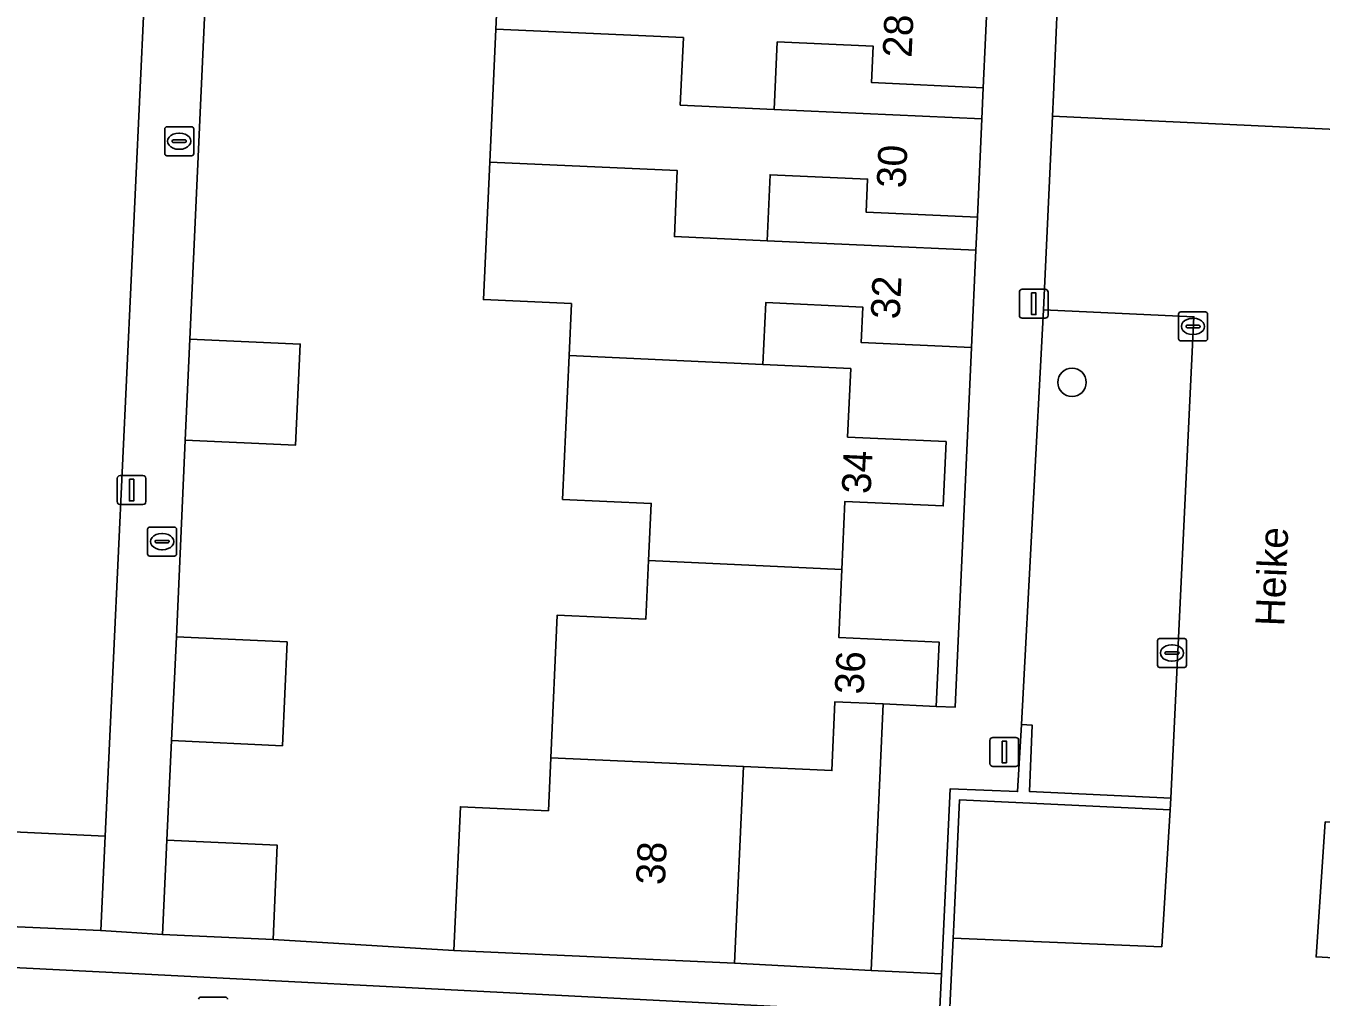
# Model space of a CAD drawing. Extents: x 162989 to 165008, y 383432 to 384338.
# Drawn here: x 164637.52 to 164682.21, y 383928.2 to 383961.72 of the extents above; entities that cross this region are included whole.
import ezdxf

# ---------------------------------------------------------------- set-up
doc = ezdxf.new("R2010")
doc.units = 0
for name, color, linetype in [('IMGEO_Boom', 7, 'Continuous'), ('IMGEO_Erf', 7, 'Continuous'), ('IMGEO_Kolk', 7, 'Continuous'), ('IMGEO_Lichtmast', 7, 'Continuous'), ('IMGEO_Muur', 7, 'Continuous'), ('IMGEO_Openbare_ruimte_label', 7, 'Continuous'), ('IMGEO_Pand', 7, 'Continuous'), ('IMGEO_Pand_nummerreeks', 7, 'Continuous'), ('IMGEO_Parkeervlak_open', 7, 'Continuous'), ('IMGEO_Rijbaan_lokaal_open', 7, 'Continuous'), ('IMGEO_Voetpad_open', 7, 'Continuous')]:
    doc.layers.add(name, color=color, linetype=linetype)

msp = doc.modelspace()

# ---------------------------------------------------------------- linework, layer by layer
at = {"layer": 'IMGEO_Boom'}
msp.add_circle((164673.617, 383949.418), 0.489, dxfattribs=at)
at = {"layer": 'IMGEO_Erf'}
for points in [[(164644.1, 383971.097), (164643.173, 383950.913), (164646.983, 383950.74), (164646.824, 383947.252), (164643.014, 383947.426), (164642.71, 383940.632), (164646.531, 383940.458), (164646.368, 383936.875), (164642.547, 383937.049), (164642.376, 383933.614), (164646.193, 383933.44), (164646.045, 383930.189), (164652.284, 383929.81), (164652.51, 383934.767), (164655.548, 383934.628), (164655.631, 383936.459), (164655.856, 383941.383), (164658.913, 383941.243), (164659.005, 383943.263), (164659.095, 383945.239), (164656.037, 383945.378), (164656.263, 383950.339), (164656.345, 383952.137), (164653.306, 383952.276), (164653.522, 383957.016), (164653.732, 383961.61), (164653.939, 383966.152)], [(164631.629, 383962.799), (164631.426, 383958.343), (164631.2, 383953.387), (164627.863, 383953.539), (164627.672, 383949.352), (164627.47, 383944.933), (164627.243, 383939.95), (164624.148, 383940.091), (164624.061, 383938.182), (164623.974, 383936.275), (164627.007, 383936.136), (164626.781, 383931.178), (164636.43, 383930.66), (164636.579, 383933.923), (164640.249, 383933.756), (164641.897, 383968.951)]]:
    msp.add_lwpolyline(points, dxfattribs=at)
for points in [[(164670.555, 383959.589), (164666.703, 383959.764), (164666.76, 383961.019), (164663.443, 383961.171), (164663.337, 383958.84), (164670.505, 383958.513)], [(164670.35, 383955.119), (164666.513, 383955.294), (164666.565, 383956.433), (164663.2, 383956.586), (164663.096, 383954.305), (164670.299, 383953.977)], [(164669.587, 383938.208), (164670.146, 383950.616), (164666.342, 383950.79), (164666.398, 383952.018), (164663.05, 383952.171), (164662.952, 383950.03), (164665.981, 383949.892), (164665.873, 383947.529), (164669.273, 383947.374), (164669.172, 383945.15), (164665.779, 383945.305), (164665.672, 383942.958), (164665.565, 383940.611), (164669.031, 383940.453), (164668.93, 383938.233)], [(164667.097, 383938.316), (164665.437, 383938.392), (164665.329, 383936.017), (164662.277, 383936.157), (164661.967, 383929.368), (164666.685, 383929.118)]]:
    msp.add_lwpolyline(points, close=True, dxfattribs=at)
at = {"layer": 'IMGEO_Kolk'}
for p, q in [((164642.307, 383957.316), (164642.307, 383958.168)), ((164642.382, 383958.242), (164643.234, 383958.242)), ((164642.795, 383958.022), (164642.82, 383958.022)), ((164643.308, 383958.168), (164643.308, 383957.316)), ((164642.566, 383957.736), (164642.566, 383957.748)), ((164643.004, 383957.699), (164642.606, 383957.699)), ((164642.609, 383957.785), (164643.007, 383957.785)), ((164643.05, 383957.748), (164643.05, 383957.736)), ((164643.234, 383957.242), (164642.382, 383957.242)), ((164642.818, 383957.462), (164642.793, 383957.462)), ((164677.292, 383950.922), (164677.292, 383951.774)), ((164677.367, 383951.848), (164678.219, 383951.848)), ((164678.293, 383951.774), (164678.293, 383950.922)), ((164677.551, 383951.342), (164677.551, 383951.354)), ((164677.989, 383951.305), (164677.591, 383951.305)), ((164677.594, 383951.391), (164677.992, 383951.391)), ((164677.78, 383951.628), (164677.805, 383951.628)), ((164678.035, 383951.354), (164678.035, 383951.342)), ((164678.219, 383950.848), (164677.367, 383950.848)), ((164677.803, 383951.068), (164677.778, 383951.068)), ((164641.717, 383943.494), (164641.717, 383944.346)), ((164641.792, 383944.42), (164642.644, 383944.42)), ((164642.205, 383944.2), (164642.23, 383944.2)), ((164642.718, 383944.346), (164642.718, 383943.494)), ((164641.976, 383943.914), (164641.976, 383943.926)), ((164642.414, 383943.877), (164642.016, 383943.877)), ((164642.019, 383943.963), (164642.417, 383943.963)), ((164642.228, 383943.64), (164642.203, 383943.64)), ((164642.46, 383943.926), (164642.46, 383943.914)), ((164642.644, 383943.42), (164641.792, 383943.42)), ((164676.566, 383939.649), (164676.566, 383940.501)), ((164676.641, 383940.575), (164677.493, 383940.575)), ((164677.567, 383940.501), (164677.567, 383939.649)), ((164676.825, 383940.069), (164676.825, 383940.081)), ((164676.868, 383940.118), (164677.266, 383940.118)), ((164677.054, 383940.355), (164677.079, 383940.355)), ((164677.309, 383940.081), (164677.309, 383940.069)), ((164677.263, 383940.032), (164676.865, 383940.032)), ((164677.077, 383939.795), (164677.052, 383939.795)), ((164677.493, 383939.575), (164676.641, 383939.575)), ((164643.551, 383928.195), (164644.403, 383928.195))]:
    msp.add_line(p, q, dxfattribs=at)
for points in [[(164642.307, 383957.316), (164642.307, 383958.168)], [(164642.382, 383958.242), (164643.234, 383958.242)], [(164643.308, 383958.168), (164643.308, 383957.316)], [(164643.234, 383957.242), (164642.382, 383957.242)], [(164677.292, 383950.922), (164677.292, 383951.774)], [(164677.367, 383951.848), (164678.219, 383951.848)], [(164678.293, 383951.774), (164678.293, 383950.922)], [(164678.219, 383950.848), (164677.367, 383950.848)], [(164641.717, 383943.494), (164641.717, 383944.346)], [(164641.792, 383944.42), (164642.644, 383944.42)], [(164642.718, 383944.346), (164642.718, 383943.494)], [(164642.644, 383943.42), (164641.792, 383943.42)], [(164676.566, 383939.649), (164676.566, 383940.501)], [(164676.641, 383940.575), (164677.493, 383940.575)], [(164677.567, 383940.501), (164677.567, 383939.649)], [(164677.493, 383939.575), (164676.641, 383939.575)], [(164643.551, 383928.195), (164644.403, 383928.195)]]:
    msp.add_lwpolyline(points, dxfattribs=at)
for centre, radius, start, end in [((164642.384, 383958.166), 0.0765, 91.552, 178.448), ((164642.384, 383958.166), 0.0765, 91.552, 178.448), ((164643.232, 383958.166), 0.0765, 1.552, 88.448), ((164643.232, 383958.166), 0.0765, 1.552, 88.448), ((164642.606, 383957.745), 0.0403, 85.8775, 175.7526), ((164642.603, 383957.735), 0.0366, 178.938, 274.7102), ((164643.007, 383957.742), 0.043, 264.8664, 352.4533), ((164643.011, 383957.747), 0.0386, 1.7309, 96.639), ((164642.384, 383957.318), 0.0765, 181.552, 268.448), ((164642.384, 383957.318), 0.0765, 181.552, 268.448), ((164643.232, 383957.318), 0.0765, 271.552, 358.448), ((164643.232, 383957.318), 0.0765, 271.552, 358.448), ((164677.369, 383951.772), 0.0765, 91.552, 178.448), ((164677.369, 383951.772), 0.0765, 91.552, 178.448), ((164678.217, 383951.772), 0.0765, 1.552, 88.448), ((164678.217, 383951.772), 0.0765, 1.552, 88.448), ((164677.591, 383951.351), 0.0403, 85.8775, 175.7526), ((164677.588, 383951.341), 0.0366, 178.938, 274.7102), ((164677.992, 383951.348), 0.043, 264.8664, 352.4533), ((164677.996, 383951.353), 0.0386, 1.7309, 96.639), ((164677.369, 383950.924), 0.0765, 181.552, 268.448), ((164677.369, 383950.924), 0.0765, 181.552, 268.448), ((164678.217, 383950.924), 0.0765, 271.552, 358.448), ((164678.217, 383950.924), 0.0765, 271.552, 358.448), ((164641.794, 383944.344), 0.0765, 91.552, 178.448), ((164641.794, 383944.344), 0.0765, 91.552, 178.448), ((164642.642, 383944.344), 0.0765, 1.552, 88.448), ((164642.642, 383944.344), 0.0765, 1.552, 88.448), ((164642.016, 383943.923), 0.0403, 85.8775, 175.7526), ((164642.013, 383943.913), 0.0366, 178.938, 274.7102), ((164642.417, 383943.92), 0.043, 264.8664, 352.4533), ((164642.421, 383943.925), 0.0386, 1.7309, 96.639), ((164641.794, 383943.496), 0.0765, 181.552, 268.448), ((164641.794, 383943.496), 0.0765, 181.552, 268.448), ((164642.642, 383943.496), 0.0765, 271.552, 358.448), ((164642.642, 383943.496), 0.0765, 271.552, 358.448), ((164676.643, 383940.499), 0.0765, 91.552, 178.448), ((164676.643, 383940.499), 0.0765, 91.552, 178.448), ((164677.491, 383940.499), 0.0765, 1.552, 88.448), ((164677.491, 383940.499), 0.0765, 1.552, 88.448), ((164676.865, 383940.078), 0.0403, 85.8775, 175.7526), ((164676.862, 383940.068), 0.0366, 178.938, 274.7102), ((164677.266, 383940.075), 0.043, 264.8664, 352.4533), ((164677.27, 383940.08), 0.0386, 1.7309, 96.639), ((164676.643, 383939.651), 0.0765, 181.552, 268.448), ((164676.643, 383939.651), 0.0765, 181.552, 268.448), ((164677.491, 383939.651), 0.0765, 271.552, 358.448), ((164677.491, 383939.651), 0.0765, 271.552, 358.448), ((164643.553, 383928.119), 0.0765, 91.552, 178.448), ((164643.553, 383928.119), 0.0765, 91.552, 178.448), ((164644.401, 383928.119), 0.0765, 1.552, 88.448), ((164644.401, 383928.119), 0.0765, 1.552, 88.448)]:
    msp.add_arc(centre, radius, start, end, dxfattribs=at)
for centre, major_axis, ratio, start_param, end_param in [((164642.794, 383957.742), (-0.387, 0.002), 0.722429, 4.712389, 7.853982), ((164642.819, 383957.742), (-0.39, 0.002), 0.717154, 1.570796, 4.712389), ((164677.779, 383951.348), (-0.387, 0.002), 0.722429, 4.712389, 7.853982), ((164677.804, 383951.348), (-0.39, 0.002), 0.717154, 1.570796, 4.712389), ((164642.204, 383943.92), (-0.387, 0.002), 0.722429, 4.712389, 7.853982), ((164642.229, 383943.92), (-0.39, 0.002), 0.717154, 1.570796, 4.712389), ((164677.053, 383940.075), (-0.387, 0.002), 0.722429, 4.712389, 7.853982), ((164677.078, 383940.075), (-0.39, 0.002), 0.717154, 1.570796, 4.712389)]:
    msp.add_ellipse(centre, major_axis=major_axis, ratio=ratio, start_param=start_param, end_param=end_param, dxfattribs=at)
at = {"layer": 'IMGEO_Lichtmast'}
for p, q in [((164671.901, 383952.632), (164672.691, 383952.632)), ((164672.691, 383952.632), (164671.901, 383952.632)), ((164671.801, 383951.732), (164671.801, 383952.532)), ((164671.801, 383952.532), (164671.801, 383951.732)), ((164672.791, 383952.532), (164672.791, 383951.732)), ((164672.791, 383951.732), (164672.791, 383952.532)), ((164672.691, 383951.632), (164671.901, 383951.632)), ((164671.901, 383951.632), (164672.691, 383951.632)), ((164640.668, 383945.3), (164640.668, 383946.1)), ((164640.668, 383946.1), (164640.668, 383945.3)), ((164640.768, 383946.2), (164641.558, 383946.2)), ((164641.558, 383946.2), (164640.768, 383946.2)), ((164641.658, 383946.1), (164641.658, 383945.3)), ((164641.658, 383945.3), (164641.658, 383946.1)), ((164641.558, 383945.2), (164640.768, 383945.2)), ((164640.768, 383945.2), (164641.558, 383945.2)), ((164670.784, 383936.258), (164670.784, 383937.058)), ((164670.784, 383937.058), (164670.784, 383936.258)), ((164670.884, 383937.158), (164671.674, 383937.158)), ((164671.674, 383937.158), (164670.884, 383937.158)), ((164671.774, 383937.058), (164671.774, 383936.258)), ((164671.774, 383936.258), (164671.774, 383937.058)), ((164671.674, 383936.158), (164670.884, 383936.158)), ((164670.884, 383936.158), (164671.674, 383936.158))]:
    msp.add_line(p, q, dxfattribs=at)
for points in [[(164672.221, 383952.507), (164672.371, 383952.507), (164672.371, 383951.757), (164672.221, 383951.757), (164672.221, 383952.507)], [(164641.088, 383946.075), (164641.238, 383946.075), (164641.238, 383945.325), (164641.088, 383945.325), (164641.088, 383946.075)], [(164671.204, 383937.033), (164671.354, 383937.033), (164671.354, 383936.283), (164671.204, 383936.283), (164671.204, 383937.033)]]:
    msp.add_lwpolyline(points, dxfattribs=at)
for centre, start, end in [((164671.901, 383952.532), 90, 180), ((164671.901, 383952.532), 90, 180), ((164672.691, 383952.532), 0, 90), ((164672.691, 383952.532), 360, 90), ((164671.901, 383951.732), 180, 270), ((164671.901, 383951.732), 180, 270), ((164672.691, 383951.732), 270, 0), ((164672.691, 383951.732), 270, 0), ((164640.768, 383946.1), 90, 180), ((164640.768, 383946.1), 90, 180), ((164641.558, 383946.1), 0, 90), ((164641.558, 383946.1), 360, 90), ((164640.768, 383945.3), 180, 270), ((164640.768, 383945.3), 180, 270), ((164641.558, 383945.3), 270, 0), ((164641.558, 383945.3), 270, 0), ((164670.884, 383937.058), 90, 180), ((164670.884, 383937.058), 90, 180), ((164671.674, 383937.058), 0, 90), ((164671.674, 383937.058), 360, 90), ((164670.884, 383936.258), 180, 270), ((164670.884, 383936.258), 180, 270), ((164671.674, 383936.258), 270, 0), ((164671.674, 383936.258), 270, 0)]:
    msp.add_arc(centre, 0.1, start, end, dxfattribs=at)
at = {"layer": 'IMGEO_Muur'}
msp.add_lwpolyline([(164669.514, 383930.228), (164669.536, 383930.69), (164669.738, 383935.007), (164677.006, 383934.666), (164677.025, 383935.066), (164672.145, 383935.295), (164672.236, 383937.586), (164671.871, 383937.609), (164671.738, 383935.29), (164669.409, 383935.383), (164669.109, 383928.999), (164669.043, 383927.587), (164669.39, 383927.569), (164669.414, 383928.081)], close=True, dxfattribs=at)
at = {"layer": 'IMGEO_Pand'}
for points in [[(164653.939, 383966.152), (164653.732, 383961.61), (164660.206, 383961.317), (164660.1, 383958.987), (164663.337, 383958.84), (164663.443, 383961.171), (164666.76, 383961.019), (164666.703, 383959.764), (164670.555, 383959.589), (164670.713, 383963.051), (164663.519, 383963.379), (164660.307, 383963.527), (164660.413, 383965.857)], [(164663.096, 383954.305), (164663.2, 383956.586), (164666.565, 383956.433), (164666.513, 383955.294), (164670.35, 383955.119), (164670.505, 383958.513), (164663.337, 383958.84), (164660.1, 383958.987), (164660.206, 383961.317), (164653.732, 383961.61), (164653.522, 383957.016), (164659.997, 383956.728), (164659.894, 383954.452)], [(164656.263, 383950.339), (164662.952, 383950.03), (164663.05, 383952.171), (164666.398, 383952.018), (164666.342, 383950.79), (164670.146, 383950.616), (164670.299, 383953.977), (164663.096, 383954.305), (164659.894, 383954.452), (164659.997, 383956.728), (164653.522, 383957.016), (164653.306, 383952.276), (164656.345, 383952.137)], [(164643.014, 383947.426), (164646.824, 383947.252), (164646.983, 383950.74), (164643.173, 383950.913)], [(164656.263, 383950.339), (164656.037, 383945.378), (164659.095, 383945.239), (164659.005, 383943.263), (164665.672, 383942.958), (164665.779, 383945.305), (164669.172, 383945.15), (164669.273, 383947.374), (164665.873, 383947.529), (164665.981, 383949.892), (164662.952, 383950.03)], [(164659.005, 383943.263), (164658.913, 383941.243), (164655.856, 383941.383), (164655.631, 383936.459), (164662.277, 383936.157), (164665.329, 383936.017), (164665.437, 383938.392), (164667.097, 383938.316), (164668.93, 383938.233), (164669.031, 383940.453), (164665.565, 383940.611), (164665.672, 383942.958)], [(164642.547, 383937.049), (164646.368, 383936.875), (164646.531, 383940.458), (164642.71, 383940.632)], [(164662.277, 383936.157), (164655.631, 383936.459), (164655.548, 383934.628), (164652.51, 383934.767), (164652.284, 383929.81), (164661.967, 383929.368)], [(164640.249, 383933.756), (164636.579, 383933.923), (164636.43, 383930.66), (164640.1, 383930.493)], [(164642.228, 383930.362), (164646.045, 383930.189), (164646.193, 383933.44), (164642.376, 383933.614)]]:
    msp.add_lwpolyline(points, close=True, dxfattribs=at)
at = {"layer": 'IMGEO_Parkeervlak_open'}
for points in [[(164691.562, 383963.406), (164673.517, 383964.456), (164673.197, 383964.469), (164672.974, 383959.339), (164672.94, 383958.605), (164691.3, 383957.746), (164691.334, 383958.48), (164691.379, 383959.452), (164691.403, 383959.972)], [(164677.821, 383951.681), (164672.629, 383951.924), (164671.871, 383937.609), (164672.236, 383937.586), (164672.145, 383935.295), (164677.025, 383935.066)], [(164677.006, 383934.666), (164669.738, 383935.007), (164669.536, 383930.69), (164669.514, 383930.228), (164676.711, 383929.936)], [(164690.363, 383933.781), (164682.354, 383934.241), (164682.04, 383929.585), (164690.105, 383929.128)]]:
    msp.add_lwpolyline(points, close=True, dxfattribs=at)
at = {"layer": 'IMGEO_Rijbaan_lokaal_open'}
for points in [[(164691.3, 383957.746), (164672.94, 383958.605), (164672.629, 383951.924), (164677.821, 383951.681), (164677.025, 383935.066), (164677.006, 383934.666), (164676.711, 383929.936), (164669.514, 383930.228), (164669.414, 383928.081), (164669.39, 383927.569), (164669.043, 383927.587), (164669.041, 383927.587), (164641.19, 383929.008), (164614.054, 383930.38), (164611.881, 383886.647), (164615.768, 383886.479), (164616.148, 383892.494), (164616.414, 383897.477), (164616.6, 383901.294), (164617.023, 383908.65), (164617.504, 383918.488), (164617.632, 383921.51)], [(164690.105, 383929.128), (164682.04, 383929.585), (164682.354, 383934.241)]]:
    msp.add_lwpolyline(points, dxfattribs=at)
at = {"layer": 'IMGEO_Voetpad_open'}
for points in [[(164641.897, 383968.951), (164640.249, 383933.756), (164640.1, 383930.493), (164642.228, 383930.362), (164642.376, 383933.614), (164642.547, 383937.049), (164642.71, 383940.632), (164643.014, 383947.426), (164643.173, 383950.913), (164644.1, 383971.097), (164644.52, 383980.229), (164642.432, 383980.39)], [(164672.629, 383951.924), (164672.94, 383958.605), (164672.974, 383959.339), (164673.197, 383964.469), (164673.206, 383964.671), (164673.24, 383965.446), (164673.335, 383967.698), (164670.929, 383967.841), (164670.906, 383967.493), (164670.75, 383964.07), (164670.713, 383963.051), (164670.555, 383959.589), (164670.505, 383958.513), (164670.35, 383955.119), (164670.299, 383953.977), (164670.146, 383950.616), (164669.587, 383938.208), (164668.93, 383938.233), (164667.097, 383938.316), (164666.685, 383929.118), (164669.109, 383928.999), (164669.409, 383935.383), (164671.738, 383935.29), (164671.871, 383937.609)]]:
    msp.add_lwpolyline(points, close=True, dxfattribs=at)
msp.add_lwpolyline([(164614.054, 383930.38), (164641.19, 383929.008), (164669.041, 383927.587), (164669.043, 383927.587), (164669.109, 383928.999), (164666.685, 383929.118), (164661.967, 383929.368), (164652.284, 383929.81), (164646.045, 383930.189), (164642.228, 383930.362), (164640.1, 383930.493), (164636.43, 383930.66)], dxfattribs=at)

# ---------------------------------------------------------------- texts
at = {"layer": 'IMGEO_Openbare_ruimte_label'}
msp.add_text('Heike', height=1, rotation=87.6498, dxfattribs=at).set_placement((164680.941, 383940.985))
at = {"layer": 'IMGEO_Pand_nummerreeks'}
for s, rotation, p in [('28', 87.3869, (164668.079, 383960.612)), ('30', 87.3852, (164667.873, 383956.108)), ('32', 87.3936, (164667.668, 383951.582)), ('34', 87.3998, (164666.667, 383945.551)), ('36', 87.3951, (164666.425, 383938.632)), ('38', 87.3856, (164659.567, 383932.054))]:
    msp.add_text(s, height=1, rotation=rotation, dxfattribs=at).set_placement(p)

doc.saveas('drawing.dxf')
